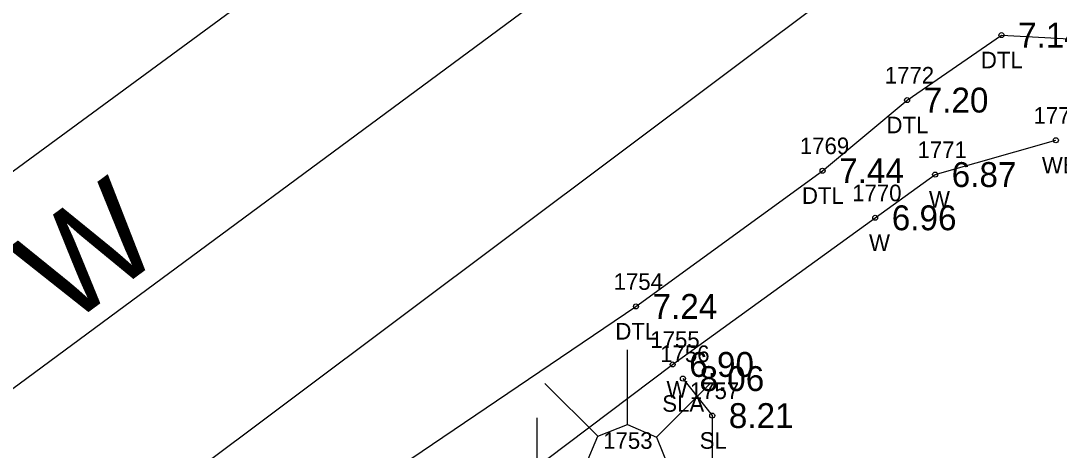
# Model space of a CAD drawing. Extents: x 2608598 to 2610682, y 641451 to 643526.
# Drawn here: x 2608991.2 to 2609053.8, y 643070.8 to 643096.7 of the extents above; entities that cross this region are included whole.
import ezdxf

# ---------------------------------------------------------------- set-up
doc = ezdxf.new("R2010")
doc.units = 0
for name, color, linetype in [('RD_EX_BldgApp', 7, 'Continuous'), ('RD_EX_BldgApp_txCode', 7, 'Continuous'), ('RD_EX_H2O', 7, 'Continuous'), ('RD_EX_H2O_txCode', 7, 'Continuous'), ('RD_EX_Misc_txCode', 7, 'Continuous'), ('RD_EX_Road', 7, 'Continuous'), ('RD_EX_TX_H2O_ELEV', 7, 'Continuous'), ('RD_EX_TX_Misc_ELEV', 7, 'Continuous'), ('RD_EX_TX_VEG_ELEV', 7, 'Continuous'), ('RD_EX_VEG', 7, 'Continuous'), ('RD_EX_VEG_txCode', 7, 'Continuous'), ('RD_HC_Cl', 7, 'Continuous'), ('RD_HC_Data', 7, 'Continuous'), ('RD_SMD_Locator', 7, 'Continuous')]:
    doc.layers.add(name, color=color, linetype=linetype)

msp = doc.modelspace()

# ---------------------------------------------------------------- linework, layer by layer
at = {"layer": 'RD_EX_BldgApp'}
for p, q in [((2609027.819, 643072.335), (2609027.819, 643076.844)), ((2609026.032, 643071.637), (2609022.849, 643074.819)), ((2609029.57, 643071.566), (2609032.766, 643074.762)), ((2609022.369, 643068.229), (2609022.369, 643072.738))]:
    msp.add_line(p, q, dxfattribs=at)
msp.add_lwpolyline([(2608976.499, 643035.471), (2609005.227, 643056.863), (2609030.545, 643075.958), (2609042.754, 643084.802), (2609046.368, 643087.409), (2609053.645, 643089.478)], dxfattribs=at)
msp.add_lwpolyline([(2609026.032, 643071.637), (2609027.819, 643072.335), (2609029.57, 643071.566), (2609030.294, 643069.791), (2609029.516, 643068.037), (2609027.778, 643067.33), (2609026.007, 643068.061), (2609025.289, 643069.873)], close=True, dxfattribs=at)
at = {"layer": 'RD_EX_H2O'}
msp.add_lwpolyline([(2608977.185, 643034.688), (2608972.536, 643031.52), (2608971.201, 643033.78), (2608975.702, 643041.658), (2609001.884, 643061.534), (2609028.334, 643079.459), (2609039.584, 643087.642), (2609044.678, 643091.9), (2609050.368, 643095.818), (2609055.963, 643095.522), (2609057.043, 643094.731), (2609057.857, 643093.279)], dxfattribs=at)
at = {"layer": 'RD_EX_Road'}
for points in [[(2609039.601, 643139.963), (2609040.076, 643133.732), (2609039.134, 643128.327), (2609035.72, 643122.789), (2609029.117, 643116.229), (2609024.85, 643112.937), (2609007.068, 643099.576), (2608971.662, 643073.57), (2608951.451, 643057.427), (2608918.973, 643034.334), (2608905.398, 643024.235), (2608885.405, 643009.358)], [(2609073.879, 643106.954), (2609065.563, 643108.463), (2609056.719, 643107.235), (2609047.155, 643103.565), (2608981.107, 643054.038), (2608966.974, 643044.203), (2608926.378, 643013.48), (2608922.497, 643010.556), (2608906.31, 642998.783), (2608898.205, 642992.718)]]:
    msp.add_lwpolyline(points, dxfattribs=at)
at = {"layer": 'RD_EX_VEG'}
msp.add_lwpolyline([(2609031.164, 643075.105), (2609032.931, 643072.873), (2609032.957, 643065.936), (2609042.53, 643057.918), (2609050.509, 643060.174), (2609058.73, 643071.66), (2609073.63, 643084.116), (2609073.314, 643095.393), (2609068.956, 643099.022), (2609064.27, 643098.509), (2609057.043, 643094.731)], dxfattribs=at)
at = {"layer": 'RD_HC_Cl'}
msp.add_line((2609066.722, 643130.624), (2608891.078, 643000.84), dxfattribs=at)
at = {"layer": 'RD_SMD_Locator'}
for centre in [(2609050.368, 643095.818), (2609044.678, 643091.9), (2609053.645, 643089.478), (2609039.584, 643087.642), (2609046.368, 643087.409), (2609042.754, 643084.802), (2609028.334, 643079.459), (2609030.545, 643075.958), (2609031.164, 643075.105), (2609032.931, 643072.873)]:
    msp.add_circle(centre, 0.15, dxfattribs=at)

# ---------------------------------------------------------------- texts
at = {"layer": 'RD_EX_BldgApp_txCode'}
msp.add_text('1753', height=1, dxfattribs=at).set_placement((2609026.359, 643070.87))
at = {"layer": 'RD_EX_H2O_txCode'}
for s, p in [('DTL', (2609049.124, 643093.818)), ('1772', (2609043.332, 643092.9)), ('DTL', (2609043.434, 643089.9)), ('1769', (2609038.214, 643088.642)), ('DTL', (2609038.34, 643085.642)), ('1754', (2609026.987, 643080.459)), ('DTL', (2609027.09, 643077.459))]:
    msp.add_text(s, height=1, dxfattribs=at).set_placement(p)
at = {"layer": 'RD_EX_Misc_txCode'}
for s, p in [('1774', (2609052.299, 643090.478)), ('1771', (2609045.305, 643088.409)), ('WB', (2609052.803, 643087.478)), ('1770', (2609041.368, 643085.802)), ('W', (2609045.997, 643085.409)), ('W', (2609042.384, 643082.802)), ('1755', (2609029.199, 643076.958)), ('W', (2609030.175, 643073.958))]:
    msp.add_text(s, height=1, dxfattribs=at).set_placement(p)
at = {"layer": 'RD_EX_TX_H2O_ELEV'}
for s, p in [('7.14', (2609051.368, 643095.068)), ('7.20', (2609045.678, 643091.15)), ('7.44', (2609040.584, 643086.892)), ('7.24', (2609029.334, 643078.709))]:
    msp.add_text(s, height=1.5, dxfattribs=at).set_placement(p)
at = {"layer": 'RD_EX_TX_Misc_ELEV'}
for s, p in [('6.87', (2609047.368, 643086.659)), ('6.96', (2609043.754, 643084.052)), ('6.90', (2609031.545, 643075.208))]:
    msp.add_text(s, height=1.5, dxfattribs=at).set_placement(p)
at = {"layer": 'RD_EX_TX_VEG_ELEV'}
for s, p in [('8.06', (2609032.164, 643074.355)), ('8.21', (2609033.931, 643072.123))]:
    msp.add_text(s, height=1.5, dxfattribs=at).set_placement(p)
at = {"layer": 'RD_EX_VEG_txCode'}
for s, p in [('1756', (2609029.794, 643076.105)), ('1757', (2609031.584, 643073.873)), ('SLA', (2609029.92, 643073.105)), ('SL', (2609032.175, 643070.873))]:
    msp.add_text(s, height=1, dxfattribs=at).set_placement(p)
at = {"layer": 'RD_HC_Data'}
msp.add_text('S 53%%d 32\' 21" W', height=6, rotation=36.4609, dxfattribs=at).set_placement((2608954.881, 643049.227))

doc.saveas('drawing.dxf')
